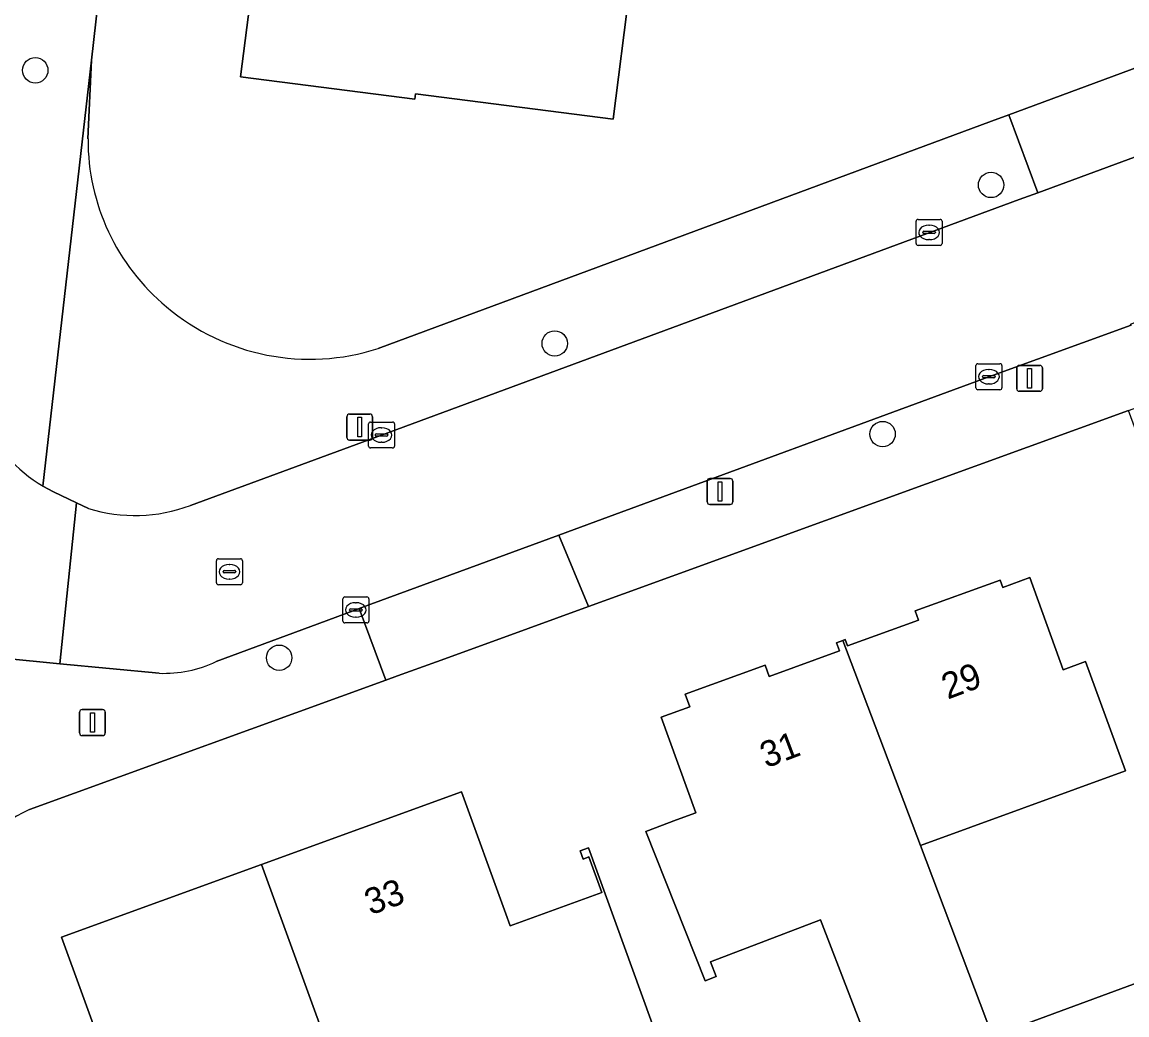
# Model space of a CAD drawing. Extents: x 161258 to 161838, y 380833 to 381727.
# Drawn here: x 161568.37 to 161610.91, y 381433.33 to 381471.56 of the extents above; entities that cross this region are included whole.
import ezdxf

# ---------------------------------------------------------------- set-up
doc = ezdxf.new("R2010")
doc.units = 0
for name, color, linetype in [('IMGEO_Boom', 7, 'Continuous'), ('IMGEO_Erf', 7, 'Continuous'), ('IMGEO_Kolk', 7, 'Continuous'), ('IMGEO_Lichtmast', 7, 'Continuous'), ('IMGEO_Pand', 7, 'Continuous'), ('IMGEO_Pand_nummerreeks', 7, 'Continuous'), ('IMGEO_Rijbaan_lokaal_open', 7, 'Continuous'), ('IMGEO_Rioolput', 7, 'Continuous'), ('IMGEO_Voetpad_open', 7, 'Continuous')]:
    doc.layers.add(name, color=color, linetype=linetype)

msp = doc.modelspace()

# ---------------------------------------------------------------- linework, layer by layer
at = {"layer": 'IMGEO_Boom'}
for centre in [(161568.881, 381469.703), (161605.686, 381465.288), (161588.883, 381459.185), (161601.509, 381455.697), (161578.274, 381447.083)]:
    msp.add_circle(centre, 0.489, dxfattribs=at)
at = {"layer": 'IMGEO_Erf'}
for points in [[(161586.507, 381587.885), (161574.866, 381500), (161571.884, 381477.487), (161571.043, 381470.087), (161570.912, 381467.059)], [(161582.08, 381458.989), (161605.707, 381467.743), (161606.375, 381467.99), (161614.726, 381471.084), (161615.03, 381471.197), (161639.66, 381480.333), (161637.901, 381485.076), (161631.731, 381482.822), (161625.653, 381480.602), (161619.737, 381478.442), (161619.615, 381478.397), (161619.445, 381478.863), (161609.959, 381475.49), (161606.995, 381474.436), (161603.876, 381473.327), (161601.876, 381478.837), (161601.451, 381478.682), (161600.366, 381481.654), (161606.926, 381484.051), (161608.011, 381481.079), (161610.784, 381482.092), (161609.984, 381484.283), (161613.737, 381485.653), (161613.409, 381486.551)], [(161625.828, 381416.218), (161620.508, 381430.682), (161617.919, 381437.722), (161610.973, 381456.609), (161591.531, 381449.546), (161590.178, 381449.054), (161586.626, 381447.764), (161584.326, 381446.929), (161582.834, 381446.387), (161582.376, 381446.221), (161568.663, 381441.239)], [(161601.457, 381430.934), (161599.115, 381436.986), (161594.88, 381435.371), (161595.097, 381434.811), (161594.67, 381434.649), (161592.386, 381440.394), (161593.577, 381440.841), (161594.322, 381441.112), (161592.983, 381444.799), (161594.08, 381445.198), (161593.906, 381445.675), (161596.986, 381446.794), (161597.142, 381446.364), (161599.852, 381447.348), (161599.739, 381447.659), (161599.981, 381447.747), (161600.072, 381447.78), (161600.16, 381447.538), (161602.887, 381448.528), (161602.757, 381448.887), (161606.029, 381450.076), (161606.132, 381449.793), (161607.173, 381450.171), (161608.461, 381446.624), (161609.327, 381446.938), (161610.857, 381442.725), (161602.965, 381439.859), (161605.743, 381432.515), (161613.568, 381435.402)], [(161571.558, 381431.745), (161569.893, 381436.331), (161577.595, 381439.128), (161585.295, 381441.924), (161587.002, 381437.225), (161587.169, 381436.765), (161590.696, 381438.046), (161590.2, 381439.412), (161589.974, 381439.33), (161589.858, 381439.649), (161590.182, 381439.767), (161593.282, 381431.233)]]:
    msp.add_lwpolyline(points, dxfattribs=at)
msp.add_lwpolyline([(161591.763, 381472.786), (161591.128, 381467.826), (161583.526, 381468.799), (161583.499, 381468.587), (161576.779, 381469.447), (161577.742, 381476.962), (161582.702, 381476.327), (161592.063, 381475.128)], close=True, dxfattribs=at)
for centre, radius, start, end in [((161579.274, 381467.029), 8.362, 179.7914, 230.3228), ((161579.458, 381467.156), 8.578, 229.9202, 287.7983), ((161573.102, 381431.863), 10.374, 115.3339, 140.259)]:
    msp.add_arc(centre, radius, start, end, dxfattribs=at)
at = {"layer": 'IMGEO_Kolk'}
for p, q in [((161602.797, 381463.036), (161602.797, 381463.888)), ((161602.872, 381463.962), (161603.724, 381463.962)), ((161603.285, 381463.742), (161603.31, 381463.742)), ((161603.798, 381463.888), (161603.798, 381463.036)), ((161603.056, 381463.456), (161603.056, 381463.468)), ((161603.494, 381463.419), (161603.096, 381463.419)), ((161603.099, 381463.505), (161603.497, 381463.505)), ((161603.54, 381463.468), (161603.54, 381463.456)), ((161603.724, 381462.962), (161602.872, 381462.962)), ((161603.308, 381463.182), (161603.283, 381463.182)), ((161605.101, 381457.479), (161605.101, 381458.331)), ((161605.176, 381458.405), (161606.028, 381458.405)), ((161605.589, 381458.185), (161605.614, 381458.185)), ((161606.102, 381458.331), (161606.102, 381457.479)), ((161605.36, 381457.899), (161605.36, 381457.911)), ((161605.798, 381457.862), (161605.4, 381457.862)), ((161605.403, 381457.948), (161605.801, 381457.948)), ((161605.844, 381457.911), (161605.844, 381457.899)), ((161606.028, 381457.405), (161605.176, 381457.405)), ((161605.612, 381457.625), (161605.587, 381457.625)), ((161581.714, 381455.234), (161581.714, 381456.086)), ((161581.789, 381456.16), (161582.641, 381456.16)), ((161582.715, 381456.086), (161582.715, 381455.234)), ((161581.973, 381455.654), (161581.973, 381455.666)), ((161582.411, 381455.617), (161582.013, 381455.617)), ((161582.016, 381455.703), (161582.414, 381455.703)), ((161582.202, 381455.94), (161582.227, 381455.94)), ((161582.457, 381455.666), (161582.457, 381455.654)), ((161582.641, 381455.16), (161581.789, 381455.16)), ((161582.225, 381455.38), (161582.2, 381455.38)), ((161580.727, 381448.498), (161580.727, 381449.35)), ((161580.802, 381449.424), (161581.654, 381449.424)), ((161581.215, 381449.204), (161581.24, 381449.204)), ((161581.728, 381449.35), (161581.728, 381448.498)), ((161580.986, 381448.918), (161580.986, 381448.93)), ((161581.424, 381448.881), (161581.026, 381448.881)), ((161581.029, 381448.967), (161581.427, 381448.967)), ((161581.47, 381448.93), (161581.47, 381448.918)), ((161581.654, 381448.424), (161580.802, 381448.424)), ((161581.238, 381448.644), (161581.213, 381448.644))]:
    msp.add_line(p, q, dxfattribs=at)
for points in [[(161602.797, 381463.036), (161602.797, 381463.888)], [(161602.872, 381463.962), (161603.724, 381463.962)], [(161603.798, 381463.888), (161603.798, 381463.036)], [(161603.724, 381462.962), (161602.872, 381462.962)], [(161605.101, 381457.479), (161605.101, 381458.331)], [(161605.176, 381458.405), (161606.028, 381458.405)], [(161606.102, 381458.331), (161606.102, 381457.479)], [(161606.028, 381457.405), (161605.176, 381457.405)], [(161581.714, 381455.234), (161581.714, 381456.086)], [(161581.789, 381456.16), (161582.641, 381456.16)], [(161582.715, 381456.086), (161582.715, 381455.234)], [(161582.641, 381455.16), (161581.789, 381455.16)], [(161580.727, 381448.498), (161580.727, 381449.35)], [(161580.802, 381449.424), (161581.654, 381449.424)], [(161581.728, 381449.35), (161581.728, 381448.498)], [(161581.654, 381448.424), (161580.802, 381448.424)]]:
    msp.add_lwpolyline(points, dxfattribs=at)
for centre, radius, start, end in [((161602.874, 381463.886), 0.0765, 91.552, 178.448), ((161602.874, 381463.886), 0.0765, 91.552, 178.448), ((161603.722, 381463.886), 0.0765, 1.552, 88.448), ((161603.722, 381463.886), 0.0765, 1.552, 88.448), ((161603.096, 381463.465), 0.0403, 85.8775, 175.7526), ((161603.093, 381463.455), 0.0366, 178.938, 274.7102), ((161603.497, 381463.462), 0.043, 264.8664, 352.4533), ((161603.501, 381463.467), 0.0386, 1.7309, 96.639), ((161602.874, 381463.038), 0.0765, 181.552, 268.448), ((161602.874, 381463.038), 0.0765, 181.552, 268.448), ((161603.722, 381463.038), 0.0765, 271.552, 358.448), ((161603.722, 381463.038), 0.0765, 271.552, 358.448), ((161605.178, 381458.329), 0.0765, 91.552, 178.448), ((161605.178, 381458.329), 0.0765, 91.552, 178.448), ((161606.026, 381458.329), 0.0765, 1.552, 88.448), ((161606.026, 381458.329), 0.0765, 1.552, 88.448), ((161605.4, 381457.908), 0.0403, 85.8775, 175.7526), ((161605.397, 381457.898), 0.0366, 178.938, 274.7102), ((161605.801, 381457.905), 0.043, 264.8664, 352.4533), ((161605.805, 381457.91), 0.0386, 1.7309, 96.639), ((161605.178, 381457.481), 0.0765, 181.552, 268.448), ((161605.178, 381457.481), 0.0765, 181.552, 268.448), ((161606.026, 381457.481), 0.0765, 271.552, 358.448), ((161606.026, 381457.481), 0.0765, 271.552, 358.448), ((161581.791, 381456.084), 0.0765, 91.552, 178.448), ((161581.791, 381456.084), 0.0765, 91.552, 178.448), ((161582.639, 381456.084), 0.0765, 1.552, 88.448), ((161582.639, 381456.084), 0.0765, 1.552, 88.448), ((161582.013, 381455.663), 0.0403, 85.8775, 175.7526), ((161582.01, 381455.653), 0.0366, 178.938, 274.7102), ((161582.414, 381455.66), 0.043, 264.8664, 352.4533), ((161582.418, 381455.665), 0.0386, 1.7309, 96.639), ((161581.791, 381455.236), 0.0765, 181.552, 268.448), ((161581.791, 381455.236), 0.0765, 181.552, 268.448), ((161582.639, 381455.236), 0.0765, 271.552, 358.448), ((161582.639, 381455.236), 0.0765, 271.552, 358.448), ((161580.804, 381449.348), 0.0765, 91.552, 178.448), ((161580.804, 381449.348), 0.0765, 91.552, 178.448), ((161581.652, 381449.348), 0.0765, 1.552, 88.448), ((161581.652, 381449.348), 0.0765, 1.552, 88.448), ((161581.026, 381448.927), 0.0403, 85.8775, 175.7526), ((161581.023, 381448.917), 0.0366, 178.938, 274.7102), ((161581.427, 381448.924), 0.043, 264.8664, 352.4533), ((161581.431, 381448.929), 0.0386, 1.7309, 96.639), ((161580.804, 381448.5), 0.0765, 181.552, 268.448), ((161580.804, 381448.5), 0.0765, 181.552, 268.448), ((161581.652, 381448.5), 0.0765, 271.552, 358.448), ((161581.652, 381448.5), 0.0765, 271.552, 358.448)]:
    msp.add_arc(centre, radius, start, end, dxfattribs=at)
for centre, major_axis, ratio, start_param, end_param in [((161603.284, 381463.462), (-0.387, 0.002), 0.722429, 4.712389, 7.853982), ((161603.309, 381463.462), (-0.39, 0.002), 0.717154, 1.570796, 4.712389), ((161605.588, 381457.905), (-0.387, 0.002), 0.722429, 4.712389, 7.853982), ((161605.613, 381457.905), (-0.39, 0.002), 0.717154, 1.570796, 4.712389), ((161582.201, 381455.66), (-0.387, 0.002), 0.722429, 4.712389, 7.853982), ((161582.226, 381455.66), (-0.39, 0.002), 0.717154, 1.570796, 4.712389), ((161581.214, 381448.924), (-0.387, 0.002), 0.722429, 4.712389, 7.853982), ((161581.239, 381448.924), (-0.39, 0.002), 0.717154, 1.570796, 4.712389)]:
    msp.add_ellipse(centre, major_axis=major_axis, ratio=ratio, start_param=start_param, end_param=end_param, dxfattribs=at)
at = {"layer": 'IMGEO_Lichtmast'}
for p, q in [((161606.671, 381457.443), (161606.671, 381458.243)), ((161606.671, 381458.243), (161606.671, 381457.443)), ((161606.771, 381458.343), (161607.561, 381458.343)), ((161607.561, 381458.343), (161606.771, 381458.343)), ((161607.661, 381458.243), (161607.661, 381457.443)), ((161607.661, 381457.443), (161607.661, 381458.243)), ((161607.561, 381457.343), (161606.771, 381457.343)), ((161606.771, 381457.343), (161607.561, 381457.343)), ((161580.978, 381456.466), (161581.768, 381456.466)), ((161581.768, 381456.466), (161580.978, 381456.466)), ((161580.878, 381455.566), (161580.878, 381456.366)), ((161580.878, 381456.366), (161580.878, 381455.566)), ((161581.868, 381456.366), (161581.868, 381455.566)), ((161581.868, 381455.566), (161581.868, 381456.366)), ((161581.768, 381455.466), (161580.978, 381455.466)), ((161580.978, 381455.466), (161581.768, 381455.466)), ((161594.752, 381453.084), (161594.752, 381453.884)), ((161594.752, 381453.884), (161594.752, 381453.084)), ((161594.852, 381453.984), (161595.642, 381453.984)), ((161595.642, 381453.984), (161594.852, 381453.984)), ((161595.742, 381453.884), (161595.742, 381453.084)), ((161595.742, 381453.084), (161595.742, 381453.884)), ((161595.642, 381452.984), (161594.852, 381452.984)), ((161594.852, 381452.984), (161595.642, 381452.984)), ((161570.586, 381444.187), (161570.586, 381444.987)), ((161570.586, 381444.987), (161570.586, 381444.187)), ((161570.686, 381445.087), (161571.476, 381445.087)), ((161571.476, 381445.087), (161570.686, 381445.087)), ((161571.576, 381444.987), (161571.576, 381444.187)), ((161571.576, 381444.187), (161571.576, 381444.987)), ((161571.476, 381444.087), (161570.686, 381444.087)), ((161570.686, 381444.087), (161571.476, 381444.087))]:
    msp.add_line(p, q, dxfattribs=at)
for points in [[(161607.091, 381458.218), (161607.241, 381458.218), (161607.241, 381457.468), (161607.091, 381457.468), (161607.091, 381458.218)], [(161581.298, 381456.341), (161581.448, 381456.341), (161581.448, 381455.591), (161581.298, 381455.591), (161581.298, 381456.341)], [(161595.172, 381453.859), (161595.322, 381453.859), (161595.322, 381453.109), (161595.172, 381453.109), (161595.172, 381453.859)], [(161571.006, 381444.962), (161571.156, 381444.962), (161571.156, 381444.212), (161571.006, 381444.212), (161571.006, 381444.962)]]:
    msp.add_lwpolyline(points, dxfattribs=at)
for centre, start, end in [((161606.771, 381458.243), 90, 180), ((161606.771, 381458.243), 90, 180), ((161607.561, 381458.243), 0, 90), ((161607.561, 381458.243), 360, 90), ((161606.771, 381457.443), 180, 270), ((161606.771, 381457.443), 180, 270), ((161607.561, 381457.443), 270, 0), ((161607.561, 381457.443), 270, 0), ((161580.978, 381456.366), 90, 180), ((161580.978, 381456.366), 90, 180), ((161581.768, 381456.366), 0, 90), ((161581.768, 381456.366), 360, 90), ((161580.978, 381455.566), 180, 270), ((161580.978, 381455.566), 180, 270), ((161581.768, 381455.566), 270, 0), ((161581.768, 381455.566), 270, 0), ((161594.852, 381453.884), 90, 180), ((161594.852, 381453.884), 90, 180), ((161595.642, 381453.884), 0, 90), ((161595.642, 381453.884), 360, 90), ((161594.852, 381453.084), 180, 270), ((161594.852, 381453.084), 180, 270), ((161595.642, 381453.084), 270, 0), ((161595.642, 381453.084), 270, 0), ((161570.686, 381444.987), 90, 180), ((161570.686, 381444.987), 90, 180), ((161571.476, 381444.987), 0, 90), ((161571.476, 381444.987), 360, 90), ((161570.686, 381444.187), 180, 270), ((161570.686, 381444.187), 180, 270), ((161571.476, 381444.187), 270, 0), ((161571.476, 381444.187), 270, 0)]:
    msp.add_arc(centre, 0.1, start, end, dxfattribs=at)
at = {"layer": 'IMGEO_Pand'}
for points in [[(161582.702, 381476.327), (161577.742, 381476.962), (161576.779, 381469.447), (161583.499, 381468.587), (161583.526, 381468.799), (161591.128, 381467.826), (161591.763, 381472.786), (161592.063, 381475.128)], [(161607.173, 381450.171), (161606.132, 381449.793), (161606.029, 381450.076), (161602.757, 381448.887), (161602.887, 381448.528), (161600.16, 381447.538), (161600.072, 381447.78), (161599.981, 381447.747), (161602.965, 381439.859), (161610.857, 381442.725), (161609.327, 381446.938), (161608.461, 381446.624)], [(161599.981, 381447.747), (161599.739, 381447.659), (161599.852, 381447.348), (161597.142, 381446.364), (161596.986, 381446.794), (161593.906, 381445.675), (161594.08, 381445.198), (161592.983, 381444.799), (161594.322, 381441.112), (161593.577, 381440.841), (161592.386, 381440.394), (161594.67, 381434.649), (161595.097, 381434.811), (161594.88, 381435.371), (161599.115, 381436.986), (161601.457, 381430.934), (161602.945, 381431.483), (161605.743, 381432.515), (161602.965, 381439.859)], [(161590.182, 381439.767), (161589.858, 381439.649), (161589.974, 381439.33), (161590.2, 381439.412), (161590.696, 381438.046), (161587.169, 381436.765), (161587.002, 381437.225), (161585.295, 381441.924), (161577.595, 381439.128), (161580.441, 381431.292), (161580.798, 381431.422), (161581.736, 381428.834), (161582.059, 381427.943), (161582.388, 381428.062), (161582.17, 381428.664), (161592.757, 381431.727), (161592.977, 381431.122), (161593.282, 381431.233)], [(161573.706, 381428.846), (161579.695, 381431.021), (161580.635, 381428.434), (161581.736, 381428.834), (161580.798, 381431.422), (161580.441, 381431.292), (161577.595, 381439.128), (161569.893, 381436.331), (161571.558, 381431.745), (161569.088, 381430.848), (161568.986, 381417.723), (161573.986, 381417.73), (161574.848, 381417.731), (161574.837, 381426.815), (161573.708, 381426.814)], [(161605.743, 381432.515), (161606.966, 381429.283), (161614.764, 381432.159), (161613.568, 381435.402)]]:
    msp.add_lwpolyline(points, close=True, dxfattribs=at)
at = {"layer": 'IMGEO_Rijbaan_lokaal_open'}
for points in [[(161625.703, 381465.347), (161649.734, 381474.239), (161657.089, 381476.959), (161654.992, 381482.542), (161647.71, 381479.843), (161623.814, 381471.02), (161616.105, 381468.173), (161615.861, 381468.083), (161607.479, 381464.988), (161606.761, 381464.723), (161582.215, 381455.66), (161574.853, 381452.951)], [(161575.85, 381446.935), (161580.084, 381448.509), (161581.228, 381448.924), (161581.359, 381448.974), (161581.806, 381449.146), (161589.036, 381451.805), (161590.467, 381452.331), (161605.602, 381457.905), (161611.076, 381459.891), (161611.051, 381459.932), (161619.88, 381463.313), (161619.919, 381463.183), (161625.703, 381465.347)], [(161570.471, 381453.055), (161569.584, 381453.47), (161569.179, 381453.691)], [(161567.637, 381447.066), (161569.827, 381446.854), (161570.471, 381453.055)], [(161570.926, 381452.834), (161570.471, 381453.055), (161569.827, 381446.854), (161573.655, 381446.484)]]:
    msp.add_lwpolyline(points, dxfattribs=at)
for centre, radius, start, end in [((161572.205, 381458.735), 5.882, 170.9956, 239.0434), ((161572.72, 381458.568), 6.008, 252.6228, 290.7903), ((161573.802, 381451.337), 4.855, 268.2674, 294.9542)]:
    msp.add_arc(centre, radius, start, end, dxfattribs=at)
at = {"layer": 'IMGEO_Rioolput'}
for p, q in [((161575.932, 381450.895), (161576.784, 381450.895)), ((161575.857, 381449.969), (161575.857, 381450.821)), ((161576.345, 381450.675), (161576.37, 381450.675)), ((161576.858, 381450.821), (161576.858, 381449.969)), ((161576.116, 381450.389), (161576.116, 381450.401)), ((161576.554, 381450.352), (161576.156, 381450.352)), ((161576.159, 381450.438), (161576.557, 381450.438)), ((161576.368, 381450.115), (161576.343, 381450.115)), ((161576.6, 381450.401), (161576.6, 381450.389)), ((161576.784, 381449.895), (161575.932, 381449.895))]:
    msp.add_line(p, q, dxfattribs=at)
for points in [[(161575.932, 381450.895), (161576.784, 381450.895)], [(161575.857, 381449.969), (161575.857, 381450.821)], [(161576.858, 381450.821), (161576.858, 381449.969)], [(161576.784, 381449.895), (161575.932, 381449.895)]]:
    msp.add_lwpolyline(points, dxfattribs=at)
for centre, radius, start, end in [((161575.934, 381450.819), 0.0765, 91.552, 178.448), ((161575.934, 381450.819), 0.0765, 91.552, 178.448), ((161576.782, 381450.819), 0.0765, 1.552, 88.448), ((161576.782, 381450.819), 0.0765, 1.552, 88.448), ((161576.156, 381450.398), 0.0403, 85.8775, 175.7526), ((161576.153, 381450.388), 0.0366, 178.938, 274.7102), ((161576.557, 381450.395), 0.043, 264.8664, 352.4533), ((161576.561, 381450.4), 0.0386, 1.7309, 96.639), ((161575.934, 381449.971), 0.0765, 181.552, 268.448), ((161575.934, 381449.971), 0.0765, 181.552, 268.448), ((161576.782, 381449.971), 0.0765, 271.552, 358.448), ((161576.782, 381449.971), 0.0765, 271.552, 358.448)]:
    msp.add_arc(centre, radius, start, end, dxfattribs=at)
for centre, major_axis, ratio, start_param, end_param in [((161576.344, 381450.395), (-0.387, 0.002), 0.722429, 4.712389, 7.853982), ((161576.369, 381450.395), (-0.39, 0.002), 0.717154, 1.570796, 4.712389)]:
    msp.add_ellipse(centre, major_axis=major_axis, ratio=ratio, start_param=start_param, end_param=end_param, dxfattribs=at)
at = {"layer": 'IMGEO_Voetpad_open'}
for points in [[(161569.179, 381453.691), (161571.043, 381470.087), (161571.884, 381477.487), (161574.866, 381500), (161586.507, 381587.885)], [(161570.912, 381467.059), (161571.043, 381470.087), (161569.179, 381453.691), (161569.584, 381453.47), (161570.471, 381453.055), (161570.926, 381452.834)], [(161606.761, 381464.723), (161607.479, 381464.988), (161606.375, 381467.99), (161605.707, 381467.743), (161582.08, 381458.989)], [(161574.853, 381452.951), (161582.215, 381455.66), (161606.761, 381464.723)], [(161611.076, 381459.891), (161605.602, 381457.905), (161590.467, 381452.331), (161589.036, 381451.805), (161590.178, 381449.054), (161591.531, 381449.546), (161610.973, 381456.609), (161614.862, 381457.971)], [(161582.376, 381446.221), (161581.359, 381448.974), (161581.228, 381448.924), (161580.084, 381448.509), (161575.85, 381446.935)], [(161573.655, 381446.484), (161569.827, 381446.854), (161567.637, 381447.066)], [(161568.663, 381441.239), (161582.376, 381446.221)]]:
    msp.add_lwpolyline(points, dxfattribs=at)
for points in [[(161614.726, 381471.084), (161606.375, 381467.99), (161607.479, 381464.988), (161615.861, 381468.083)], [(161589.036, 381451.805), (161581.806, 381449.146), (161581.359, 381448.974), (161582.376, 381446.221), (161582.834, 381446.387), (161584.326, 381446.929), (161586.626, 381447.764), (161590.178, 381449.054)]]:
    msp.add_lwpolyline(points, close=True, dxfattribs=at)
for centre, radius, start, end in [((161579.274, 381467.029), 8.362, 179.7914, 230.3228), ((161579.458, 381467.156), 8.578, 229.9202, 287.7983), ((161572.205, 381458.735), 5.882, 170.9956, 239.0434), ((161572.72, 381458.568), 6.008, 252.6228, 290.7903), ((161573.802, 381451.337), 4.855, 268.2674, 294.9542), ((161573.102, 381431.863), 10.374, 115.3339, 140.259)]:
    msp.add_arc(centre, radius, start, end, dxfattribs=at)

# ---------------------------------------------------------------- texts
at = {"layer": 'IMGEO_Pand_nummerreeks'}
for s, rotation, p in [('29', 20.7353, (161604.014, 381445.467)), ('31', 20.7355, (161597.025, 381442.822)), ('33', 19.9561, (161581.787, 381437.161))]:
    msp.add_text(s, height=1, rotation=rotation, dxfattribs=at).set_placement(p)

doc.saveas('drawing.dxf')
